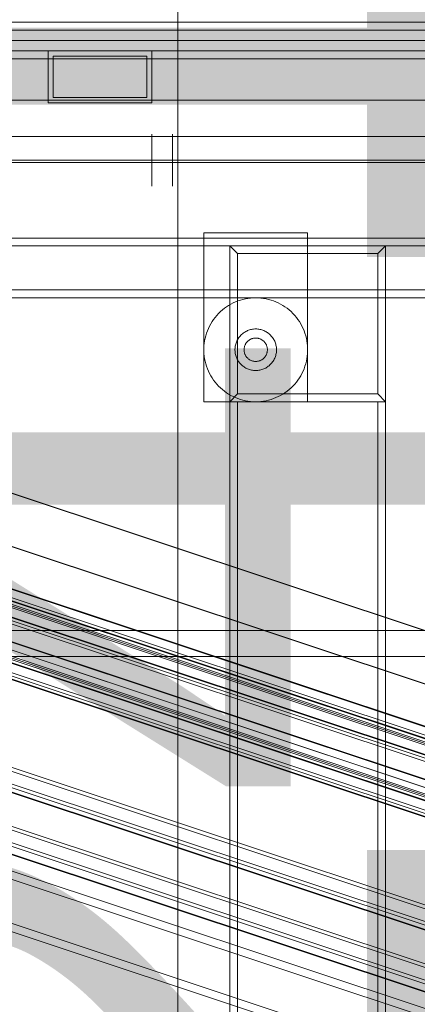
# Model space of a CAD drawing. Header units: millimetres. Extents: x -4395 to 65662, y -65530 to 6847.
# Tile 843 of 1034: x 24389 to 24542, y 916 to 1295. Entities that reach past the tile are written whole.
import ezdxf

# ---------------------------------------------------------------- set-up
doc = ezdxf.new("R2010")
doc.units = ezdxf.units.MM
for name, color, linetype, lineweight in [('COTAS_O', 1, 'Continuous', 0), ('COTAS_P', 1, 'Continuous', 0), ('lateral_briquetadora', 7, 'Continuous', 0), ('lateral_C05', 7, 'Continuous', 0), ('lateral_C07', 7, 'Continuous', 0)]:
    doc.layers.add(name, color=color, linetype=linetype, lineweight=lineweight)
doc.dimstyles.new('R19_100', dxfattribs={"dimtxt": 250, "dimasz": 150, "dimexe": 150, "dimexo": 80, "dimgap": 100, "dimtad": 1, "dimtih": 1, "dimtoh": 1, "dimdsep": 46, "dimcen": 0.09, "dimadec": 0, "dimazin": 0, "dimtfac": 1, "dimtdec": 4, "dimtofl": 0, "dimtmove": 0, "dimatfit": 3, "dimfxl": 1, "dimtolj": 1, "dimtzin": 0, "dimarcsym": 0})

# ---------------------------------------------------------------- blocks, each defined once
blk = doc.blocks.new('DIM_R33_4')
at = {"layer": 'COTAS_P'}
for p, q in [((15248.37, 1279.09), (24311.82, 4109.09)), ((24311.82, 4109.09), (24155.23, 4107.34)), ((24311.82, 4109.09), (24182.05, 4021.43)), ((24580.07, 3250), (24311.82, 4109.09)), ((15248.37, 1279.09), (15378.14, 1366.76)), ((15248.37, 1279.09), (15404.97, 1280.85)), ((15516.62, 420), (15248.37, 1279.09))]:
    blk.add_line(p, q, dxfattribs=at)
blk.add_text('9495 P', height=250, rotation=17.3406, dxfattribs=at).set_placement((19750.29, 2789.55))
blk = doc.blocks.new('DIM_R33_7')
at = {"layer": 'COTAS_P'}
for p, q in [((24250.07, 2141), (24400.07, 2186)), ((26750.07, 2141), (26600.07, 2186)), ((24250.07, 1241), (24250.07, 2141)), ((24250.07, 2141), (26750.07, 2141)), ((24250.07, 2141), (24400.07, 2096)), ((26750.07, 2141), (26600.07, 2096)), ((26750.07, 1241), (26750.07, 2141))]:
    blk.add_line(p, q, dxfattribs=at)
blk.add_text('2500 P', height=250, dxfattribs=at).set_placement((25500.07, 2241))
blk = doc.blocks.new('DIM_R33_8')
at = {"layer": 'COTAS_P'}
for p, q in [((24250.07, 1241), (24650.07, 1241)), ((24650.07, 1241), (24605.07, 1091)), ((24650.07, 0), (24650.07, 1241)), ((24650.07, 1241), (24695.07, 1091)), ((24650.07, 0), (24605.07, 150)), ((24650.07, 0), (24695.07, 150)), ((24250.07, 0), (24650.07, 0))]:
    blk.add_line(p, q, dxfattribs=at)
blk.add_text('1241 P', height=250, rotation=90, dxfattribs=at).set_placement((24550.07, 620.5))
blk = doc.blocks.new('DIM_R33_27')
at = {"layer": 'COTAS_O'}
for p, q in [((23750.07, 2330), (24450.07, 2330)), ((24450.07, 2330), (24405.07, 2180)), ((24450.07, 0), (24450.07, 2330)), ((24450.07, 2330), (24495.07, 2180)), ((24450.07, 0), (24405.07, 150)), ((24450.07, 0), (24495.07, 150)), ((23750.07, 0), (24450.07, 0))]:
    blk.add_line(p, q, dxfattribs=at)
blk.add_text('2330 O', height=250, rotation=90, dxfattribs=at).set_placement((24350.07, 1165))

msp = doc.modelspace()

# ---------------------------------------------------------------- linework, layer by layer
at = {"layer": 'lateral_briquetadora'}
for p, q in [((23750.067, 1264), (25950.067, 1264)), ((24980.067, 1264), (24000.067, 1264)), ((24150.067, 1264), (25950.067, 1264)), ((23750.067, 1250), (25950.067, 1250)), ((23900.067, 1250), (25800.067, 1250)), ((24150.067, 1250), (25800.067, 1250)), ((23750.067, 1240), (25950.067, 1240)), ((23900.067, 1240), (25800.067, 1240)), ((23750.067, 1060), (25950.067, 1060)), ((23900.067, 1060), (25800.067, 1060)), ((23900.067, 1050), (25800.067, 1050))]:
    msp.add_line(p, q, dxfattribs=at)
at = {"layer": 'lateral_C05'}
for p, q in [((24250.067, 1294), (26750.067, 1294)), ((24310.067, 1294), (26690.067, 1294)), ((24250.067, 1291), (26750.067, 1291)), ((24300.067, 1291), (24899.317, 1291)), ((24310.067, 1291), (26690.067, 1291)), ((24300.067, 1287), (26700.067, 1287)), ((24300.067, 1287), (24899.317, 1287)), ((24300.067, 1283), (26700.067, 1283)), ((24310.067, 1283), (26690.067, 1283)), ((24400.067, 1263), (24400.067, 1283)), ((24400.067, 1283), (24440.067, 1283)), ((24402.067, 1281), (24402.067, 1265)), ((24402.067, 1281), (24438.067, 1281)), ((24438.067, 1281), (24438.067, 1265)), ((24440.067, 1263), (24440.067, 1283)), ((24310.067, 1280), (26690.067, 1280)), ((24400.067, 1263), (24440.067, 1263)), ((24402.067, 1265), (24438.067, 1265)), ((24440.067, 1251), (24440.067, 1250.988)), ((24440.067, 1250.988), (24440.067, 1250.95)), ((24440.067, 1250.95), (24440.067, 1250.888)), ((24440.067, 1250.888), (24440.067, 1250.802)), ((24440.067, 1250.802), (24440.067, 1250.691)), ((24440.067, 1250.691), (24440.067, 1250.556)), ((24440.067, 1250.556), (24440.067, 1250.397)), ((24440.067, 1250.397), (24440.067, 1250.215)), ((24448.067, 1251), (24448.067, 1250.988)), ((24448.067, 1250.988), (24448.067, 1250.95)), ((24448.067, 1250.95), (24448.067, 1250.888)), ((24448.067, 1250.888), (24448.067, 1250.802)), ((24448.067, 1250.802), (24448.067, 1250.691)), ((24448.067, 1250.691), (24448.067, 1250.556)), ((24448.067, 1250.556), (24448.067, 1250.397)), ((24448.067, 1250.397), (24448.067, 1250.215)), ((24440.067, 1250.215), (24440.067, 1250.01)), ((24440.067, 1250.01), (24440.067, 1249.782)), ((24440.067, 1249.782), (24440.067, 1249.533)), ((24440.067, 1249.533), (24440.067, 1249.262)), ((24440.067, 1249.262), (24440.067, 1248.971)), ((24440.067, 1248.971), (24440.067, 1248.66)), ((24440.067, 1248.66), (24440.067, 1248.331)), ((24440.067, 1248.331), (24440.067, 1247.982)), ((24440.067, 1247.982), (24440.067, 1247.617)), ((24440.067, 1247.617), (24440.067, 1247.235)), ((24440.067, 1247.235), (24440.067, 1246.837)), ((24440.067, 1246.993), (24440.067, 1246.97)), ((24440.067, 1246.97), (24440.067, 1246.933)), ((24440.067, 1246.933), (24440.067, 1246.881)), ((24440.067, 1246.881), (24440.067, 1246.814)), ((24440.067, 1246.837), (24440.067, 1246.425)), ((24440.067, 1246.814), (24440.067, 1246.733)), ((24440.067, 1246.733), (24440.067, 1246.638)), ((24440.067, 1246.638), (24440.067, 1246.529)), ((24440.067, 1246.529), (24440.067, 1246.406)), ((24448.067, 1250.215), (24448.067, 1250.01)), ((24448.067, 1250.01), (24448.067, 1249.782)), ((24448.067, 1249.782), (24448.067, 1249.533)), ((24448.067, 1249.533), (24448.067, 1249.262)), ((24448.067, 1249.262), (24448.067, 1248.971)), ((24448.067, 1248.971), (24448.067, 1248.66)), ((24448.067, 1248.66), (24448.067, 1248.331)), ((24448.067, 1248.331), (24448.067, 1247.982)), ((24448.067, 1247.982), (24448.067, 1247.617)), ((24448.067, 1247.617), (24448.067, 1247.235)), ((24448.067, 1247.235), (24448.067, 1246.837)), ((24448.067, 1246.837), (24448.067, 1246.425)), ((24440.067, 1246.425), (24440.067, 1246)), ((24440.067, 1246.406), (24440.067, 1246.269)), ((24440.067, 1246.269), (24440.067, 1246.12)), ((24440.067, 1246.12), (24440.067, 1245.957)), ((24440.067, 1246), (24440.067, 1245.562)), ((24440.067, 1245.957), (24440.067, 1245.783)), ((24440.067, 1245.783), (24440.067, 1245.596)), ((24440.067, 1245.596), (24440.067, 1245.398)), ((24440.067, 1245.562), (24440.067, 1245.113)), ((24440.067, 1245.398), (24440.067, 1245.189)), ((24440.067, 1245.189), (24440.067, 1244.97)), ((24440.067, 1245.113), (24440.067, 1244.653)), ((24440.067, 1244.97), (24440.067, 1244.741)), ((24440.067, 1244.741), (24440.067, 1244.502)), ((24440.067, 1244.653), (24440.067, 1244.185)), ((24440.067, 1244.502), (24440.067, 1244.255)), ((24440.067, 1244.255), (24440.067, 1244)), ((24440.067, 1244.185), (24440.067, 1243.708)), ((24440.067, 1244), (24440.067, 1243.737)), ((24440.067, 1243.737), (24440.067, 1243.468)), ((24440.067, 1243.708), (24440.067, 1243.225)), ((24440.067, 1243.468), (24440.067, 1243.192)), ((24440.067, 1243.225), (24440.067, 1242.736)), ((24440.067, 1243.192), (24440.067, 1242.911)), ((24440.067, 1242.911), (24440.067, 1242.625)), ((24440.067, 1242.736), (24440.067, 1242.243)), ((24448.067, 1246.425), (24448.067, 1246)), ((24448.067, 1246), (24448.067, 1245.562)), ((24448.067, 1245.562), (24448.067, 1245.113)), ((24448.067, 1245.113), (24448.067, 1244.653)), ((24448.067, 1244.653), (24448.067, 1244.185)), ((24448.067, 1244.185), (24448.067, 1243.708)), ((24448.067, 1243.708), (24448.067, 1243.225)), ((24448.067, 1243.225), (24448.067, 1242.736)), ((24448.067, 1242.736), (24448.067, 1242.243)), ((24440.067, 1242.625), (24440.067, 1242.335)), ((24440.067, 1242.335), (24440.067, 1242.042)), ((24440.067, 1242.243), (24440.067, 1241.747)), ((24440.067, 1242.042), (24440.067, 1241.746)), ((24440.067, 1241.747), (24440.067, 1241.249)), ((24440.067, 1241.746), (24440.067, 1241.448)), ((24440.067, 1241.448), (24440.067, 1241.15)), ((24440.067, 1241.249), (24440.067, 1240.751)), ((24440.067, 1241.15), (24440.067, 1240.85)), ((24440.067, 1240.85), (24440.067, 1240.552)), ((24440.067, 1240.751), (24440.067, 1240.253)), ((24440.067, 1240.552), (24440.067, 1240.254)), ((24440.067, 1240.254), (24440.067, 1239.958)), ((24440.067, 1240.253), (24440.067, 1239.757)), ((24440.067, 1239.958), (24440.067, 1239.665)), ((24440.067, 1239.757), (24440.067, 1239.264)), ((24440.067, 1239.665), (24440.067, 1239.375)), ((24440.067, 1239.375), (24440.067, 1239.089)), ((24440.067, 1239.264), (24440.067, 1238.775)), ((24440.067, 1239.089), (24440.067, 1238.808)), ((24448.067, 1242.243), (24448.067, 1241.747)), ((24448.067, 1241.747), (24448.067, 1241.249)), ((24448.067, 1241.249), (24448.067, 1240.751)), ((24448.067, 1240.751), (24448.067, 1240.253)), ((24448.067, 1240.253), (24448.067, 1239.757)), ((24448.067, 1239.757), (24448.067, 1239.264)), ((24448.067, 1239.264), (24448.067, 1238.775)), ((24440.067, 1238.808), (24440.067, 1238.532)), ((24440.067, 1238.775), (24440.067, 1238.292)), ((24440.067, 1238.532), (24440.067, 1238.263)), ((24440.067, 1238.292), (24440.067, 1237.815)), ((24440.067, 1238.263), (24440.067, 1238)), ((24440.067, 1238), (24440.067, 1237.745)), ((24440.067, 1237.815), (24440.067, 1237.347)), ((24440.067, 1237.745), (24440.067, 1237.498)), ((24440.067, 1237.498), (24440.067, 1237.259)), ((24440.067, 1237.347), (24440.067, 1236.887)), ((24440.067, 1237.259), (24440.067, 1237.03)), ((24440.067, 1237.03), (24440.067, 1236.811)), ((24440.067, 1236.887), (24440.067, 1236.438)), ((24440.067, 1236.811), (24440.067, 1236.602)), ((24440.067, 1236.602), (24440.067, 1236.404)), ((24440.067, 1236.438), (24440.067, 1236)), ((24440.067, 1236.404), (24440.067, 1236.217)), ((24440.067, 1236.217), (24440.067, 1236.043)), ((24440.067, 1236.043), (24440.067, 1235.88)), ((24440.067, 1236), (24440.067, 1235.575)), ((24440.067, 1235.88), (24440.067, 1235.731)), ((24440.067, 1235.731), (24440.067, 1235.594)), ((24440.067, 1235.594), (24440.067, 1235.471)), ((24440.067, 1235.575), (24440.067, 1235.163)), ((24440.067, 1235.471), (24440.067, 1235.362)), ((24440.067, 1235.362), (24440.067, 1235.267)), ((24440.067, 1235.267), (24440.067, 1235.186)), ((24440.067, 1235.186), (24440.067, 1235.119)), ((24440.067, 1235.163), (24440.067, 1234.765)), ((24440.067, 1235.119), (24440.067, 1235.067)), ((24440.067, 1235.067), (24440.067, 1235.03)), ((24448.067, 1238.775), (24448.067, 1238.292)), ((24448.067, 1238.292), (24448.067, 1237.815)), ((24448.067, 1237.815), (24448.067, 1237.347)), ((24448.067, 1237.347), (24448.067, 1236.887)), ((24448.067, 1236.887), (24448.067, 1236.438)), ((24448.067, 1236.438), (24448.067, 1236)), ((24448.067, 1236), (24448.067, 1235.575)), ((24448.067, 1235.575), (24448.067, 1235.163)), ((24448.067, 1235.163), (24448.067, 1234.765)), ((24440.067, 1235.03), (24440.067, 1235.007)), ((24440.067, 1234.765), (24440.067, 1234.383)), ((24440.067, 1234.383), (24440.067, 1234.018)), ((24440.067, 1234.018), (24440.067, 1233.669)), ((24440.067, 1233.669), (24440.067, 1233.34)), ((24440.067, 1233.34), (24440.067, 1233.029)), ((24440.067, 1233.029), (24440.067, 1232.738)), ((24440.067, 1232.738), (24440.067, 1232.467)), ((24440.067, 1232.467), (24440.067, 1232.218)), ((24440.067, 1232.218), (24440.067, 1231.99)), ((24440.067, 1231.99), (24440.067, 1231.785)), ((24440.067, 1231.785), (24440.067, 1231.603)), ((24440.067, 1231.603), (24440.067, 1231.444)), ((24440.067, 1231.444), (24440.067, 1231.309)), ((24440.067, 1231.309), (24440.067, 1231.198)), ((24448.067, 1234.765), (24448.067, 1234.383)), ((24448.067, 1234.383), (24448.067, 1234.018)), ((24448.067, 1234.018), (24448.067, 1233.669)), ((24448.067, 1233.669), (24448.067, 1233.34)), ((24448.067, 1233.34), (24448.067, 1233.029)), ((24448.067, 1233.029), (24448.067, 1232.738)), ((24448.067, 1232.738), (24448.067, 1232.467)), ((24448.067, 1232.467), (24448.067, 1232.218)), ((24448.067, 1232.218), (24448.067, 1231.99)), ((24448.067, 1231.99), (24448.067, 1231.785)), ((24448.067, 1231.785), (24448.067, 1231.603)), ((24448.067, 1231.603), (24448.067, 1231.444)), ((24448.067, 1231.444), (24448.067, 1231.309)), ((24448.067, 1231.309), (24448.067, 1231.198)), ((24440.067, 1231.198), (24440.067, 1231.112)), ((24440.067, 1231.112), (24440.067, 1231.05)), ((24440.067, 1231.05), (24440.067, 1231.012)), ((24440.067, 1231.012), (24440.067, 1231)), ((24448.067, 1231.198), (24448.067, 1231.112)), ((24448.067, 1231.112), (24448.067, 1231.05)), ((24448.067, 1231.05), (24448.067, 1231.012)), ((24448.067, 1231.012), (24448.067, 1231)), ((24460.067, 1148), (24460.067, 1213)), ((24460.067, 1213), (24500.067, 1213)), ((24500.067, 1148), (24500.067, 1213)), ((24310.067, 1211), (26690.067, 1211)), ((24310.067, 1208), (26690.067, 1208)), ((24530.067, 1208), (24470.067, 1208)), ((24473.067, 1205), (24470.067, 1208)), ((24470.067, 1208), (24470.067, 1148)), ((24527.067, 1205), (24473.067, 1205)), ((24473.067, 1205), (24473.067, 1151)), ((24527.067, 1205), (24530.067, 1208)), ((24527.067, 1151), (24527.067, 1205)), ((24530.067, 1148), (24530.067, 1208)), ((24250.067, 1191), (26750.067, 1191)), ((24250.067, 1188), (26750.067, 1188)), ((24470.502, 1185.564), (24471.39, 1186.019)), ((24471.39, 1186.019), (24472.299, 1186.43)), ((24472.299, 1186.43), (24473.227, 1186.794)), ((24473.227, 1186.794), (24474.172, 1187.111)), ((24474.172, 1187.111), (24475.132, 1187.382)), ((24475.132, 1187.382), (24476.105, 1187.603)), ((24476.105, 1187.603), (24477.087, 1187.777)), ((24477.087, 1187.777), (24478.076, 1187.901)), ((24478.076, 1187.901), (24479.071, 1187.975)), ((24480.067, 1188), (24479.071, 1187.975)), ((24480.067, 1188), (24481.064, 1187.975)), ((24481.064, 1187.975), (24482.059, 1187.901)), ((24482.059, 1187.901), (24483.048, 1187.777)), ((24483.048, 1187.777), (24484.03, 1187.603)), ((24484.03, 1187.603), (24485.003, 1187.382)), ((24485.003, 1187.382), (24485.963, 1187.111)), ((24485.963, 1187.111), (24486.908, 1186.794)), ((24486.908, 1186.794), (24487.836, 1186.43)), ((24487.836, 1186.43), (24488.745, 1186.019)), ((24488.745, 1186.019), (24489.633, 1185.564)), ((24465.75, 1181.965), (24466.464, 1182.661)), ((24466.464, 1182.661), (24467.212, 1183.321)), ((24467.212, 1183.321), (24467.991, 1183.943)), ((24467.991, 1183.943), (24468.801, 1184.525)), ((24468.801, 1184.525), (24469.639, 1185.066)), ((24469.639, 1185.066), (24470.502, 1185.564)), ((24489.633, 1185.564), (24490.496, 1185.066)), ((24490.496, 1185.066), (24491.334, 1184.525)), ((24491.334, 1184.525), (24492.144, 1183.943)), ((24492.144, 1183.943), (24492.923, 1183.321)), ((24492.923, 1183.321), (24493.671, 1182.661)), ((24493.671, 1182.661), (24494.385, 1181.965)), ((24462.747, 1178), (24463.267, 1178.851)), ((24463.267, 1178.851), (24463.829, 1179.675)), ((24463.829, 1179.675), (24464.431, 1180.47)), ((24464.431, 1180.47), (24465.072, 1181.234)), ((24465.072, 1181.234), (24465.75, 1181.965)), ((24494.385, 1181.965), (24495.063, 1181.234)), ((24495.063, 1181.234), (24495.704, 1180.47)), ((24495.704, 1180.47), (24496.306, 1179.675)), ((24496.306, 1179.675), (24496.868, 1178.851)), ((24496.868, 1178.851), (24497.388, 1178)), ((24461.109, 1174.37), (24461.45, 1175.307)), ((24461.45, 1175.307), (24461.837, 1176.226)), ((24461.837, 1176.226), (24462.27, 1177.124)), ((24462.27, 1177.124), (24462.747, 1178)), ((24475.237, 1174.377), (24475.561, 1174.61)), ((24475.561, 1174.61), (24475.896, 1174.826)), ((24475.896, 1174.826), (24476.241, 1175.026)), ((24476.241, 1175.026), (24476.596, 1175.208)), ((24476.596, 1175.208), (24476.96, 1175.372)), ((24476.96, 1175.372), (24477.331, 1175.518)), ((24477.331, 1175.518), (24477.709, 1175.645)), ((24477.709, 1175.645), (24478.093, 1175.753)), ((24478.093, 1175.753), (24478.482, 1175.841)), ((24478.482, 1175.841), (24478.875, 1175.911)), ((24478.875, 1175.911), (24479.271, 1175.96)), ((24479.271, 1175.96), (24479.669, 1175.99)), ((24480.067, 1176), (24479.669, 1175.99)), ((24480.067, 1176), (24480.466, 1175.99)), ((24480.466, 1175.99), (24480.864, 1175.96)), ((24480.864, 1175.96), (24481.26, 1175.911)), ((24481.26, 1175.911), (24481.653, 1175.841)), ((24481.653, 1175.841), (24482.042, 1175.753)), ((24482.042, 1175.753), (24482.426, 1175.645)), ((24482.426, 1175.645), (24482.804, 1175.518)), ((24482.804, 1175.518), (24483.175, 1175.372)), ((24483.175, 1175.372), (24483.539, 1175.208)), ((24483.539, 1175.208), (24483.894, 1175.026)), ((24483.894, 1175.026), (24484.239, 1174.826)), ((24484.239, 1174.826), (24484.574, 1174.61)), ((24484.574, 1174.61), (24484.898, 1174.377)), ((24497.388, 1178), (24497.865, 1177.124)), ((24497.865, 1177.124), (24498.298, 1176.226)), ((24498.298, 1176.226), (24498.685, 1175.307)), ((24498.685, 1175.307), (24499.026, 1174.37)), ((24460.223, 1170.487), (24460.371, 1171.473)), ((24460.371, 1171.473), (24460.569, 1172.45)), ((24460.569, 1172.45), (24460.815, 1173.417)), ((24460.815, 1173.417), (24461.109, 1174.37)), ((24472.484, 1170.548), (24472.62, 1170.923)), ((24472.62, 1170.923), (24472.775, 1171.29)), ((24472.775, 1171.29), (24472.949, 1171.65)), ((24472.949, 1171.65), (24473.139, 1172)), ((24473.139, 1172), (24473.347, 1172.34)), ((24473.347, 1172.34), (24473.572, 1172.67)), ((24473.572, 1172.67), (24473.813, 1172.988)), ((24473.813, 1172.988), (24474.069, 1173.293)), ((24474.069, 1173.293), (24474.341, 1173.586)), ((24474.341, 1173.586), (24474.626, 1173.864)), ((24474.626, 1173.864), (24474.925, 1174.128)), ((24474.925, 1174.128), (24475.237, 1174.377)), ((24476.414, 1170.627), (24476.549, 1170.806)), ((24476.549, 1170.806), (24476.693, 1170.978)), ((24476.693, 1170.978), (24476.846, 1171.142)), ((24476.846, 1171.142), (24477.007, 1171.299)), ((24477.007, 1171.299), (24477.175, 1171.447)), ((24477.175, 1171.447), (24477.35, 1171.587)), ((24477.35, 1171.587), (24477.533, 1171.718)), ((24477.533, 1171.718), (24477.721, 1171.84)), ((24477.721, 1171.84), (24477.915, 1171.952)), ((24477.915, 1171.952), (24478.115, 1172.054)), ((24478.115, 1172.054), (24478.32, 1172.147)), ((24478.32, 1172.147), (24478.528, 1172.229)), ((24478.528, 1172.229), (24478.741, 1172.3)), ((24478.741, 1172.3), (24478.957, 1172.361)), ((24478.957, 1172.361), (24479.176, 1172.411)), ((24479.176, 1172.411), (24479.397, 1172.45)), ((24479.397, 1172.45), (24479.619, 1172.478)), ((24479.619, 1172.478), (24479.843, 1172.494)), ((24480.067, 1172.5), (24479.843, 1172.494)), ((24480.067, 1172.5), (24480.292, 1172.494)), ((24480.292, 1172.494), (24480.516, 1172.478)), ((24480.516, 1172.478), (24480.738, 1172.45)), ((24480.738, 1172.45), (24480.959, 1172.411)), ((24480.959, 1172.411), (24481.178, 1172.361)), ((24481.178, 1172.361), (24481.394, 1172.3)), ((24481.394, 1172.3), (24481.607, 1172.229)), ((24481.607, 1172.229), (24481.815, 1172.147)), ((24481.815, 1172.147), (24482.02, 1172.054)), ((24482.02, 1172.054), (24482.22, 1171.952)), ((24482.22, 1171.952), (24482.414, 1171.84)), ((24482.414, 1171.84), (24482.602, 1171.718)), ((24482.602, 1171.718), (24482.785, 1171.587)), ((24482.785, 1171.587), (24482.96, 1171.447)), ((24482.96, 1171.447), (24483.128, 1171.299)), ((24483.128, 1171.299), (24483.289, 1171.142)), ((24483.289, 1171.142), (24483.442, 1170.978)), ((24483.442, 1170.978), (24483.586, 1170.806)), ((24483.586, 1170.806), (24483.721, 1170.627)), ((24484.898, 1174.377), (24485.21, 1174.128)), ((24485.21, 1174.128), (24485.509, 1173.864)), ((24485.509, 1173.864), (24485.794, 1173.586)), ((24485.794, 1173.586), (24486.066, 1173.293)), ((24486.066, 1173.293), (24486.322, 1172.988)), ((24486.322, 1172.988), (24486.563, 1172.67)), ((24486.563, 1172.67), (24486.788, 1172.34)), ((24486.788, 1172.34), (24486.996, 1172)), ((24486.996, 1172), (24487.186, 1171.65)), ((24487.186, 1171.65), (24487.36, 1171.29)), ((24487.36, 1171.29), (24487.514, 1170.923)), ((24487.514, 1170.923), (24487.651, 1170.548)), ((24499.026, 1174.37), (24499.32, 1173.417)), ((24499.32, 1173.417), (24499.566, 1172.45)), ((24499.566, 1172.45), (24499.764, 1171.473)), ((24499.764, 1171.473), (24499.912, 1170.487)), ((24460.074, 1168.499), (24460.123, 1169.495)), ((24460.074, 1167.501), (24460.074, 1168.499)), ((24460.123, 1166.505), (24460.074, 1167.501)), ((24460.123, 1169.495), (24460.223, 1170.487)), ((24472.07, 1168.199), (24472.09, 1168.598)), ((24472.07, 1167.801), (24472.07, 1168.199)), ((24472.09, 1167.402), (24472.07, 1167.801)), ((24472.09, 1168.598), (24472.13, 1168.995)), ((24472.13, 1167.005), (24472.09, 1167.402)), ((24472.13, 1168.995), (24472.189, 1169.389)), ((24472.189, 1166.611), (24472.13, 1167.005)), ((24472.189, 1169.389), (24472.268, 1169.78)), ((24472.268, 1169.78), (24472.366, 1170.167)), ((24472.366, 1170.167), (24472.484, 1170.548)), ((24475.569, 1168.112), (24475.58, 1168.336)), ((24475.569, 1167.888), (24475.569, 1168.112)), ((24475.58, 1167.664), (24475.569, 1167.888)), ((24475.58, 1168.336), (24475.602, 1168.56)), ((24475.602, 1167.44), (24475.58, 1167.664)), ((24475.602, 1168.56), (24475.636, 1168.781)), ((24475.636, 1167.219), (24475.602, 1167.44)), ((24475.636, 1168.781), (24475.68, 1169.001)), ((24475.68, 1166.999), (24475.636, 1167.219)), ((24475.68, 1169.001), (24475.736, 1169.219)), ((24475.736, 1166.781), (24475.68, 1166.999)), ((24475.736, 1169.219), (24475.802, 1169.433)), ((24475.802, 1169.433), (24475.879, 1169.644)), ((24475.879, 1169.644), (24475.966, 1169.851)), ((24475.966, 1169.851), (24476.063, 1170.053)), ((24476.063, 1170.053), (24476.17, 1170.25)), ((24476.17, 1170.25), (24476.287, 1170.441)), ((24476.287, 1170.441), (24476.414, 1170.627)), ((24483.721, 1170.627), (24483.848, 1170.441)), ((24483.848, 1170.441), (24483.965, 1170.25)), ((24483.965, 1170.25), (24484.072, 1170.053)), ((24484.072, 1170.053), (24484.169, 1169.851)), ((24484.169, 1169.851), (24484.256, 1169.644)), ((24484.256, 1169.644), (24484.333, 1169.433)), ((24484.333, 1169.433), (24484.399, 1169.219)), ((24484.399, 1169.219), (24484.455, 1169.001)), ((24484.455, 1166.999), (24484.399, 1166.781)), ((24484.455, 1169.001), (24484.499, 1168.781)), ((24484.499, 1167.219), (24484.455, 1166.999)), ((24484.499, 1168.781), (24484.533, 1168.56)), ((24484.533, 1167.44), (24484.499, 1167.219)), ((24484.533, 1168.56), (24484.555, 1168.336)), ((24484.555, 1167.664), (24484.533, 1167.44)), ((24484.555, 1168.336), (24484.566, 1168.112)), ((24484.566, 1167.888), (24484.555, 1167.664)), ((24484.566, 1168.112), (24484.566, 1167.888)), ((24487.651, 1170.548), (24487.768, 1170.167)), ((24487.768, 1170.167), (24487.867, 1169.78)), ((24487.867, 1169.78), (24487.946, 1169.389)), ((24487.946, 1169.389), (24488.005, 1168.995)), ((24488.005, 1167.005), (24487.946, 1166.611)), ((24488.005, 1168.995), (24488.045, 1168.598)), ((24488.045, 1167.402), (24488.005, 1167.005)), ((24488.045, 1168.598), (24488.065, 1168.199)), ((24488.065, 1167.801), (24488.045, 1167.402)), ((24488.065, 1168.199), (24488.065, 1167.801)), ((24499.912, 1170.487), (24500.012, 1169.495)), ((24500.012, 1169.495), (24500.061, 1168.499)), ((24500.061, 1167.501), (24500.012, 1166.505)), ((24500.061, 1168.499), (24500.061, 1167.501)), ((24460.223, 1165.513), (24460.123, 1166.505)), ((24460.371, 1164.527), (24460.223, 1165.513)), ((24460.569, 1163.55), (24460.371, 1164.527)), ((24460.815, 1162.583), (24460.569, 1163.55)), ((24472.268, 1166.22), (24472.189, 1166.611)), ((24472.366, 1165.833), (24472.268, 1166.22)), ((24472.484, 1165.452), (24472.366, 1165.833)), ((24472.62, 1165.077), (24472.484, 1165.452)), ((24472.775, 1164.71), (24472.62, 1165.077)), ((24472.949, 1164.35), (24472.775, 1164.71)), ((24473.139, 1164), (24472.949, 1164.35)), ((24473.347, 1163.66), (24473.139, 1164)), ((24473.572, 1163.33), (24473.347, 1163.66)), ((24473.813, 1163.012), (24473.572, 1163.33)), ((24475.802, 1166.567), (24475.736, 1166.781)), ((24475.879, 1166.356), (24475.802, 1166.567)), ((24475.966, 1166.149), (24475.879, 1166.356)), ((24476.063, 1165.947), (24475.966, 1166.149)), ((24476.17, 1165.75), (24476.063, 1165.947)), ((24476.287, 1165.559), (24476.17, 1165.75)), ((24476.414, 1165.373), (24476.287, 1165.559)), ((24476.549, 1165.194), (24476.414, 1165.373)), ((24476.693, 1165.022), (24476.549, 1165.194)), ((24476.846, 1164.858), (24476.693, 1165.022)), ((24477.007, 1164.701), (24476.846, 1164.858)), ((24477.175, 1164.553), (24477.007, 1164.701)), ((24477.35, 1164.413), (24477.175, 1164.553)), ((24477.533, 1164.282), (24477.35, 1164.413)), ((24477.721, 1164.16), (24477.533, 1164.282)), ((24477.915, 1164.048), (24477.721, 1164.16)), ((24478.115, 1163.946), (24477.915, 1164.048)), ((24478.32, 1163.853), (24478.115, 1163.946)), ((24478.528, 1163.771), (24478.32, 1163.853)), ((24478.741, 1163.7), (24478.528, 1163.771)), ((24478.957, 1163.639), (24478.741, 1163.7)), ((24479.176, 1163.589), (24478.957, 1163.639)), ((24479.397, 1163.55), (24479.176, 1163.589)), ((24479.619, 1163.522), (24479.397, 1163.55)), ((24479.843, 1163.506), (24479.619, 1163.522)), ((24480.067, 1163.5), (24479.843, 1163.506)), ((24480.292, 1163.506), (24480.067, 1163.5)), ((24480.516, 1163.522), (24480.292, 1163.506)), ((24480.738, 1163.55), (24480.516, 1163.522)), ((24480.959, 1163.589), (24480.738, 1163.55)), ((24481.178, 1163.639), (24480.959, 1163.589)), ((24481.394, 1163.7), (24481.178, 1163.639)), ((24481.607, 1163.771), (24481.394, 1163.7)), ((24481.815, 1163.853), (24481.607, 1163.771)), ((24482.02, 1163.946), (24481.815, 1163.853)), ((24482.22, 1164.048), (24482.02, 1163.946)), ((24482.414, 1164.16), (24482.22, 1164.048)), ((24482.602, 1164.282), (24482.414, 1164.16)), ((24482.785, 1164.413), (24482.602, 1164.282)), ((24482.96, 1164.553), (24482.785, 1164.413)), ((24483.128, 1164.701), (24482.96, 1164.553)), ((24483.289, 1164.858), (24483.128, 1164.701)), ((24483.442, 1165.022), (24483.289, 1164.858)), ((24483.586, 1165.194), (24483.442, 1165.022)), ((24483.721, 1165.373), (24483.586, 1165.194)), ((24483.848, 1165.559), (24483.721, 1165.373)), ((24483.965, 1165.75), (24483.848, 1165.559)), ((24484.072, 1165.947), (24483.965, 1165.75)), ((24484.169, 1166.149), (24484.072, 1165.947)), ((24484.256, 1166.356), (24484.169, 1166.149)), ((24484.333, 1166.567), (24484.256, 1166.356)), ((24484.399, 1166.781), (24484.333, 1166.567)), ((24486.563, 1163.33), (24486.322, 1163.012)), ((24486.788, 1163.66), (24486.563, 1163.33)), ((24486.996, 1164), (24486.788, 1163.66)), ((24487.186, 1164.35), (24486.996, 1164)), ((24487.36, 1164.71), (24487.186, 1164.35)), ((24487.514, 1165.077), (24487.36, 1164.71)), ((24487.651, 1165.452), (24487.514, 1165.077)), ((24487.768, 1165.833), (24487.651, 1165.452)), ((24487.867, 1166.22), (24487.768, 1165.833)), ((24487.946, 1166.611), (24487.867, 1166.22)), ((24499.566, 1163.55), (24499.32, 1162.583)), ((24499.764, 1164.527), (24499.566, 1163.55)), ((24499.912, 1165.513), (24499.764, 1164.527)), ((24500.012, 1166.505), (24499.912, 1165.513)), ((24461.109, 1161.63), (24460.815, 1162.583)), ((24461.45, 1160.693), (24461.109, 1161.63)), ((24461.837, 1159.774), (24461.45, 1160.693)), ((24462.27, 1158.876), (24461.837, 1159.774)), ((24474.069, 1162.707), (24473.813, 1163.012)), ((24474.341, 1162.414), (24474.069, 1162.707)), ((24474.626, 1162.136), (24474.341, 1162.414)), ((24474.925, 1161.872), (24474.626, 1162.136)), ((24475.237, 1161.623), (24474.925, 1161.872)), ((24475.561, 1161.39), (24475.237, 1161.623)), ((24475.896, 1161.174), (24475.561, 1161.39)), ((24476.241, 1160.974), (24475.896, 1161.174)), ((24476.596, 1160.792), (24476.241, 1160.974)), ((24476.96, 1160.628), (24476.596, 1160.792)), ((24477.331, 1160.482), (24476.96, 1160.628)), ((24477.709, 1160.355), (24477.331, 1160.482)), ((24478.093, 1160.247), (24477.709, 1160.355)), ((24478.482, 1160.159), (24478.093, 1160.247)), ((24478.875, 1160.089), (24478.482, 1160.159)), ((24479.271, 1160.04), (24478.875, 1160.089)), ((24479.669, 1160.01), (24479.271, 1160.04)), ((24480.067, 1160), (24479.669, 1160.01)), ((24480.466, 1160.01), (24480.067, 1160)), ((24480.864, 1160.04), (24480.466, 1160.01)), ((24481.26, 1160.089), (24480.864, 1160.04)), ((24481.653, 1160.159), (24481.26, 1160.089)), ((24482.042, 1160.247), (24481.653, 1160.159)), ((24482.426, 1160.355), (24482.042, 1160.247)), ((24482.804, 1160.482), (24482.426, 1160.355)), ((24483.175, 1160.628), (24482.804, 1160.482)), ((24483.539, 1160.792), (24483.175, 1160.628)), ((24483.894, 1160.974), (24483.539, 1160.792)), ((24484.239, 1161.174), (24483.894, 1160.974)), ((24484.574, 1161.39), (24484.239, 1161.174)), ((24484.898, 1161.623), (24484.574, 1161.39)), ((24485.21, 1161.872), (24484.898, 1161.623)), ((24485.509, 1162.136), (24485.21, 1161.872)), ((24485.794, 1162.414), (24485.509, 1162.136)), ((24486.066, 1162.707), (24485.794, 1162.414)), ((24486.322, 1163.012), (24486.066, 1162.707)), ((24498.298, 1159.774), (24497.865, 1158.876)), ((24498.685, 1160.693), (24498.298, 1159.774)), ((24499.026, 1161.63), (24498.685, 1160.693)), ((24499.32, 1162.583), (24499.026, 1161.63)), ((24462.747, 1158), (24462.27, 1158.876)), ((24463.267, 1157.149), (24462.747, 1158)), ((24463.829, 1156.325), (24463.267, 1157.149)), ((24464.431, 1155.53), (24463.829, 1156.325)), ((24465.072, 1154.766), (24464.431, 1155.53)), ((24495.704, 1155.53), (24495.063, 1154.766)), ((24496.306, 1156.325), (24495.704, 1155.53)), ((24496.868, 1157.149), (24496.306, 1156.325)), ((24497.388, 1158), (24496.868, 1157.149)), ((24497.865, 1158.876), (24497.388, 1158)), ((24465.75, 1154.035), (24465.072, 1154.766)), ((24466.464, 1153.339), (24465.75, 1154.035)), ((24467.212, 1152.679), (24466.464, 1153.339)), ((24467.991, 1152.057), (24467.212, 1152.679)), ((24468.801, 1151.475), (24467.991, 1152.057)), ((24492.144, 1152.057), (24491.334, 1151.475)), ((24492.923, 1152.679), (24492.144, 1152.057)), ((24493.671, 1153.339), (24492.923, 1152.679)), ((24494.385, 1154.035), (24493.671, 1153.339)), ((24495.063, 1154.766), (24494.385, 1154.035)), ((24460.067, 1148), (24500.067, 1148)), ((24469.639, 1150.934), (24468.801, 1151.475)), ((24470.502, 1150.436), (24469.639, 1150.934)), ((24470.067, 1148), (24473.067, 1151)), ((24530.067, 1148), (24470.067, 1148)), ((24470.067, 1148), (24470.067, 12)), ((24473.067, 1148), (24470.067, 1148)), ((24471.39, 1149.981), (24470.502, 1150.436)), ((24472.299, 1149.57), (24471.39, 1149.981)), ((24473.227, 1149.206), (24472.299, 1149.57)), ((24473.067, 1151), (24527.067, 1151)), ((24473.067, 12), (24473.067, 1148)), ((24473.067, 1148), (24527.067, 1148)), ((24474.172, 1148.889), (24473.227, 1149.206)), ((24475.132, 1148.618), (24474.172, 1148.889)), ((24476.105, 1148.397), (24475.132, 1148.618)), ((24477.087, 1148.223), (24476.105, 1148.397)), ((24478.076, 1148.099), (24477.087, 1148.223)), ((24479.071, 1148.025), (24478.076, 1148.099)), ((24480.067, 1148), (24479.071, 1148.025)), ((24481.064, 1148.025), (24480.067, 1148)), ((24482.059, 1148.099), (24481.064, 1148.025)), ((24483.048, 1148.223), (24482.059, 1148.099)), ((24484.03, 1148.397), (24483.048, 1148.223)), ((24485.003, 1148.618), (24484.03, 1148.397)), ((24485.963, 1148.889), (24485.003, 1148.618)), ((24486.908, 1149.206), (24485.963, 1148.889)), ((24487.836, 1149.57), (24486.908, 1149.206)), ((24488.745, 1149.981), (24487.836, 1149.57)), ((24489.633, 1150.436), (24488.745, 1149.981)), ((24490.496, 1150.934), (24489.633, 1150.436)), ((24491.334, 1151.475), (24490.496, 1150.934)), ((24527.067, 1151), (24530.067, 1148)), ((24527.067, 1148), (24527.067, 12)), ((24530.067, 1148), (24527.067, 1148)), ((24530.067, 12), (24530.067, 1148))]:
    msp.add_line(p, q, dxfattribs=at)
at = {"layer": 'lateral_C07'}
for p, q in [((20042.533, 2535.254), (26489.775, 393.296)), ((26490.293, 393.296), (20043.051, 2535.254)), ((20104.181, 2535.254), (26551.422, 393.296)), ((26551.94, 393.296), (20104.699, 2535.254)), ((19976.507, 2520.65), (26536.084, 341.372)), ((26596.523, 341.372), (20036.946, 2520.65)), ((26535.165, 338.52), (19975.588, 2517.799)), ((20036.027, 2517.799), (26595.604, 338.52)), ((26479.053, 360.032), (20031.811, 2501.989)), ((20032.329, 2501.989), (26479.571, 360.032)), ((26540.7, 360.032), (20093.459, 2501.989)), ((20093.977, 2501.989), (26541.218, 360.032)), ((26468.717, 357.44), (20040.198, 2493.177)), ((20041.117, 2496.028), (26469.636, 360.291)), ((20100.637, 2493.177), (26529.156, 357.44)), ((26530.075, 360.291), (20101.556, 2496.028)), ((20062.929, 2483.847), (26435.28, 366.77)), ((26442.705, 366.77), (20070.354, 2483.847)), ((20126.649, 2483.847), (26499, 366.77)), ((26506.425, 366.77), (20134.074, 2483.847)), ((19884.41, 2478.743), (26575.045, 255.924)), ((26579.362, 255.924), (19888.727, 2478.743)), ((19952.619, 2478.743), (26643.254, 255.924)), ((26647.571, 255.924), (19956.936, 2478.743)), ((26433.442, 361.068), (20061.091, 2478.144)), ((20068.516, 2478.144), (26440.867, 361.068)), ((26497.162, 361.068), (20124.811, 2478.144)), ((20132.236, 2478.144), (26504.587, 361.068)), ((19881.652, 2470.19), (26572.287, 247.37)), ((26572.978, 247.37), (19882.343, 2470.19)), ((26573.206, 250.221), (19882.571, 2473.041)), ((19886.889, 2473.041), (26577.524, 250.221)), ((26641.416, 250.221), (19950.781, 2473.041)), ((19953.488, 2470.19), (26644.123, 247.37)), ((26644.814, 247.37), (19954.179, 2470.19)), ((19955.098, 2473.041), (26645.733, 250.221)), ((19944.954, 2422.758), (26504.531, 243.48)), ((26564.97, 243.48), (20005.393, 2422.758)), ((26503.612, 240.628), (19944.035, 2419.907)), ((20004.474, 2419.907), (26564.051, 240.628)), ((24189.75, 1112.569), (25311.234, 739.981)), ((25311.924, 739.981), (24190.441, 1112.569)), ((25315.551, 739.981), (24194.067, 1112.569)), ((24257.96, 1112.569), (25379.443, 739.981)), ((24261.586, 1112.569), (25383.07, 739.981)), ((25383.76, 739.981), (24262.277, 1112.569)), ((25309.396, 734.278), (24187.912, 1106.867)), ((24192.229, 1106.867), (25313.713, 734.278)), ((25377.605, 734.278), (24256.122, 1106.867)), ((24260.439, 1106.867), (25381.922, 734.278))]:
    msp.add_line(p, q, dxfattribs=at)

# ---------------------------------------------------------------- dimensions: what is measured, and where the dimension line sits
at = {"layer": 'COTAS_O'}
dim = msp.add_aligned_dim(p1=(23750.067, 0), p2=(23750.067, 2330), distance=-700, text='<> O', dimstyle='R19_100', dxfattribs=at)
dim.commit()
dim.dimension.update_dxf_attribs({"geometry": 'DIM_R33_27', "text_midpoint": (24450.067, 1165)})
at = {"layer": 'COTAS_P'}
for p1, p2, distance, picture, middle in [((15516.618, 420), (24580.067, 3250), 900, 'DIM_R33_4', (19780.096, 2694.095)), ((24250.067, 1241), (26750.067, 1241), 900, 'DIM_R33_7', (25500.067, 2141)), ((24250.067, 0), (24250.067, 1241), -400, 'DIM_R33_8', (24650.067, 620.5))]:
    dim = msp.add_aligned_dim(p1=p1, p2=p2, distance=distance, text='<> P', dimstyle='R19_100', dxfattribs=at)
    dim.commit()
    dim.dimension.update_dxf_attribs({"geometry": picture, "text_midpoint": middle})

doc.saveas('drawing.dxf')
